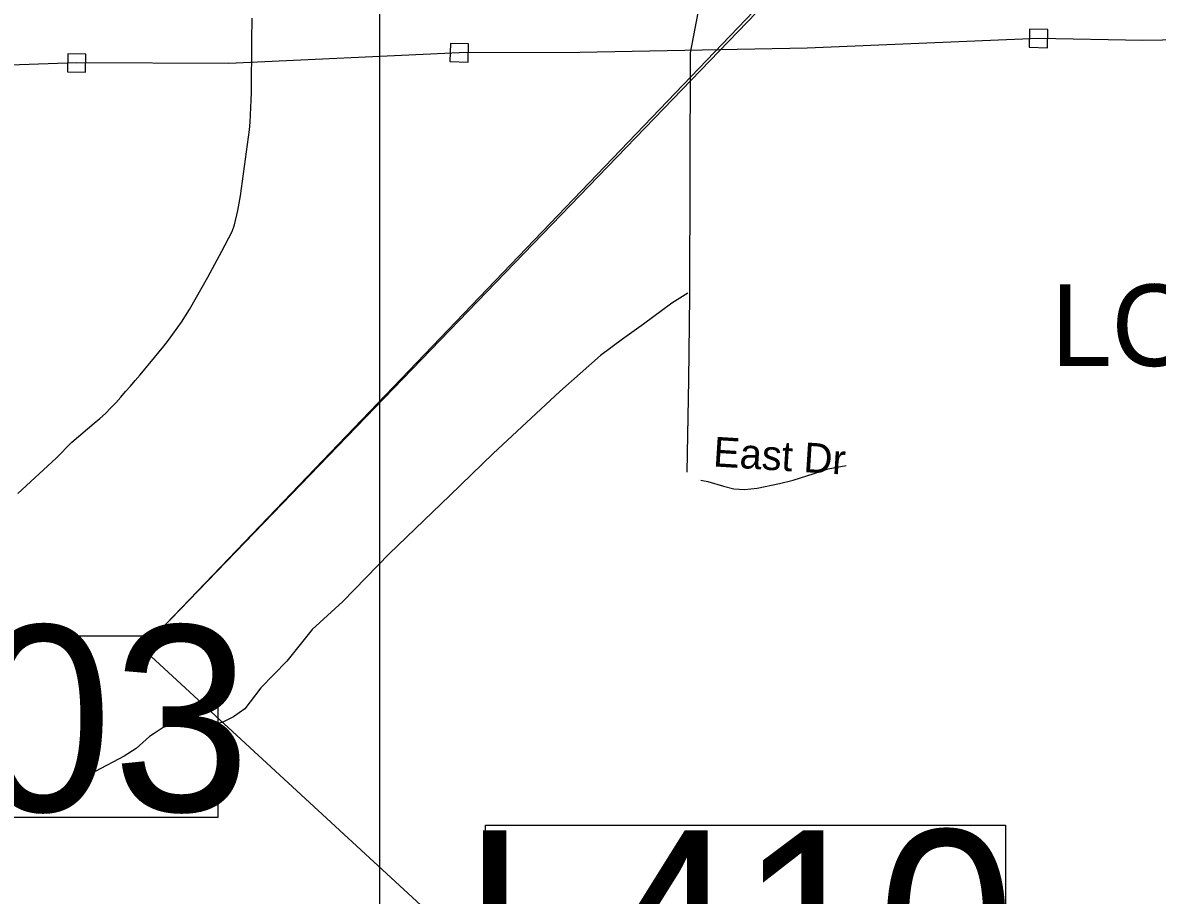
# Model space of a CAD drawing. Extents: x 1268485 to 1426702, y 514839 to 616766.
# Drawn here: x 1367245 to 1369750, y 557873 to 559801 of the extents above; entities that cross this region are included whole.
import ezdxf

# ---------------------------------------------------------------- set-up
doc = ezdxf.new("R2010")
doc.units = 0
for name, color, linetype in [('Old_Level_10', 7, 'Continuous'), ('Old_Level_31', 7, 'Continuous'), ('Old_Level_32', 7, 'Continuous'), ('Old_Level_35', 7, 'Continuous'), ('Old_Level_48', 7, 'Continuous'), ('Old_Level_49', 7, 'Continuous'), ('Old_Level_56', 7, 'Continuous'), ('Old_Level_62', 7, 'Continuous'), ('Old_Level_63', 7, 'Continuous'), ('Old_Level_9', 7, 'Continuous')]:
    doc.layers.add(name, color=color, linetype=linetype)

msp = doc.modelspace()

# ---------------------------------------------------------------- linework, layer by layer
at = {"layer": 'Old_Level_31'}
for points in [[(1366533.942, 558446.666), (1367675.743, 558446.666), (1367675.743, 558045.307), (1366533.942, 558045.307), (1366533.942, 558446.666)], [(1368266.589, 558028.592), (1369414.987, 558028.592), (1369414.987, 557590.307), (1368266.589, 557590.307), (1368266.589, 558028.592)]]:
    msp.add_lwpolyline(points, dxfattribs=at)
at = {"layer": 'Old_Level_32'}
msp.add_lwpolyline([(1368913.356, 561172.841), (1368930.477, 561084.016), (1368963.139, 560956.641), (1368969.188, 560886.231), (1368963.881, 560814.718), (1368943.671, 560706.414), (1368844.171, 560339.578), (1368745.606, 559877.315), (1368718.703, 559733.787), (1368717.137, 559196.397), (1368715.12, 559011.571), (1368711.087, 558808.165)], dxfattribs=at)
at = {"layer": 'Old_Level_35'}
for points in [[(1368713.634, 559203.483), (1368677.648, 559181.492), (1368615.722, 559135.15), (1368569.38, 559101.675), (1368520.475, 559065.586), (1368430.355, 558985.77), (1368283.538, 558849.205), (1368188.086, 558756.419), (1368054.084, 558627.646), (1367951.148, 558521.993), (1367884.096, 558460.17), (1367827.502, 558390.606), (1367770.702, 558331.397), (1367734.716, 558285.004), (1367710.11, 558267.37), (1367685.298, 558254.913), (1367651.772, 558248.761), (1367624.398, 558249.991), (1367603.277, 558253.682), (1367592, 558253.682), (1367583.285, 558253.682), (1367572.11, 558249.991), (1367554.783, 558243.737), (1367534.893, 558230.563)], [(1368741.727, 558789.945), (1368757.516, 558787.023), (1368792.169, 558776.77), (1368814.828, 558770.926), (1368838.204, 558770.003), (1368866.501, 558772.413), (1368915.611, 558783.127), (1368946.266, 558790.458), (1368992.403, 558805.016), (1369022.956, 558815.269), (1369062.838, 558822.497)], [(1367534.893, 558230.563), (1367524.845, 558223.899), (1367495.01, 558197.755), (1367468.866, 558180.325), (1367404.274, 558146.748)]]:
    msp.add_lwpolyline(points, dxfattribs=at)
at = {"layer": 'Old_Level_48'}
for points in [[(1369438.951, 556638.087), (1367509.272, 558418.598), (1369551.161, 560548.153), (1368463.913, 561339.892), (1367992.95, 561591.691), (1367535.23, 561815.411), (1367093.922, 561953.134), (1366416.407, 562199.568), (1366549.49, 562535.97), (1366261.2, 562618.979), (1365923.168, 562762.921), (1365604.373, 562848.221), (1365394.853, 562902.904), (1364682.291, 563105.115), (1364349.582, 563156.944), (1363907.988, 563222.464), (1363367.59, 563277.228), (1362891.716, 563324.167), (1362972.798, 563622.318), (1362341.002, 563620.511)], [(1369949.191, 561655.154), (1369359.136, 561865.53), (1368860.604, 562040.048), (1368274.665, 562246.139), (1367634.807, 562467.522), (1366973.594, 562711.546), (1366650.311, 562841.079), (1366549.49, 562535.97), (1366416.407, 562199.568), (1367093.922, 561953.134), (1367535.23, 561815.411), (1367992.95, 561591.691), (1368297.994, 561447.282), (1368463.913, 561339.892), (1368794.944, 561094.912), (1369254.371, 560767.107), (1369551.161, 560548.153), (1369234.211, 560206.448), (1367509.272, 558418.598), (1369438.951, 556638.087)]]:
    msp.add_lwpolyline(points, dxfattribs=at)
at = {"layer": 'Old_Level_49'}
for points in [[(1369438.951, 556638.087), (1367509.272, 558418.598), (1369551.161, 560548.153), (1368463.913, 561339.892), (1367992.95, 561591.691), (1367535.23, 561815.411), (1367093.922, 561953.134), (1366416.407, 562199.568), (1366549.49, 562535.97), (1366261.2, 562618.979), (1365923.168, 562762.921), (1365604.373, 562848.221), (1365394.853, 562902.904), (1364682.291, 563105.115), (1364349.582, 563156.944), (1363907.988, 563222.464), (1363367.59, 563277.228), (1362891.716, 563324.167), (1362972.798, 563622.318), (1362341.002, 563620.511)], [(1369949.191, 561655.154), (1369359.136, 561865.53), (1368860.604, 562040.048), (1368274.665, 562246.139), (1367634.807, 562467.522), (1366973.594, 562711.546), (1366650.311, 562841.079), (1366549.49, 562535.97), (1366416.407, 562199.568), (1367093.922, 561953.134), (1367535.23, 561815.411), (1367992.95, 561591.691), (1368297.994, 561447.282), (1368463.913, 561339.892), (1368794.944, 561094.912), (1369254.371, 560767.107), (1369551.161, 560548.153), (1369234.211, 560206.448), (1367509.272, 558418.598), (1369438.951, 556638.087)]]:
    msp.add_lwpolyline(points, dxfattribs=at)
at = {"layer": 'Old_Level_56'}
for points in [[(1369467.325, 559746.328), (1369507.329, 559745.522), (1369508.134, 559785.525), (1369468.131, 559786.332), (1369467.325, 559746.328)], [(1370242.186, 559770.147), (1369717.746, 559761.096), (1369487.73, 559765.927), (1368977.044, 559744.394), (1368474.606, 559734.9), (1368208.462, 559734.255), (1367699.74, 559710.882), (1367363.595, 559711.846), (1366818.951, 559693.198), (1366148.217, 559683.09), (1365842.197, 559675.137), (1365739.922, 559669.591), (1365177.495, 559662.106), (1365069.368, 559658.48), (1364588.781, 559650.948), (1364108.438, 559645.613), (1363637.97, 559633.875), (1363165.588, 559626.378), (1362533.195, 559622.303), (1362038.445, 559607.052)], [(1368188.057, 559714.656), (1368228.06, 559713.851), (1368228.867, 559753.854), (1368188.863, 559754.66), (1368188.057, 559714.656)], [(1367343.19, 559692.247), (1367383.193, 559691.442), (1367384, 559731.445), (1367343.996, 559732.251), (1367343.19, 559692.247)]]:
    msp.add_lwpolyline(points, dxfattribs=at)
at = {"layer": 'Old_Level_62'}
msp.add_lwpolyline([(1367233.774, 558761.084), (1367318.255, 558838.747), (1367352.704, 558873.914), (1367402.121, 558916.513), (1367414.937, 558926.663), (1367427.035, 558937.788), (1367438.723, 558949.373), (1367450.001, 558961.266), (1367460.971, 558973.518), (1367471.737, 558985.872), (1367482.502, 558998.226), (1367493.267, 559010.684), (1367503.93, 559023.192), (1367514.49, 559035.751), (1367524.948, 559048.362), (1367535.405, 559061.024), (1367545.76, 559073.788), (1367556.013, 559086.553), (1367566.163, 559099.42), (1367576.108, 559112.543), (1367585.745, 559125.82), (1367595.075, 559139.354), (1367604.2, 559153.041), (1367612.915, 559166.882), (1367653.003, 559238.394), (1367683.965, 559295.809), (1367706.829, 559339.485), (1367712.468, 559354.299), (1367719.337, 559385.877), (1367722.515, 559402.026), (1367725.181, 559418.225), (1367741.277, 559531.824), (1367743.328, 559548.125), (1367745.276, 559564.427), (1367746.814, 559580.779), (1367747.942, 559597.133), (1367748.659, 559613.537), (1367749.069, 559629.941), (1367749.48, 559646.345), (1367749.787, 559662.749), (1367749.89, 559679.153), (1367750.095, 559695.558), (1367750.197, 559712.013), (1367750.3, 559728.417), (1367750.402, 559744.821), (1367750.505, 559761.225), (1367750.71, 559777.681), (1367751.017, 559794.085), (1367751.325, 559810.489)], dxfattribs=at)
at = {"layer": 'Old_Level_63'}
msp.add_lwpolyline([(1305516.95, 558564.883), (1305516.95, 529802.059), (1368033.021, 529802.059), (1368033.021, 573241.255), (1305516.95, 573241.255), (1305516.95, 558564.883)], dxfattribs=at)

# ---------------------------------------------------------------- texts
at = {"layer": 'Old_Level_10'}
msp.add_text('East Dr', height=65.6167, rotation=356.376075, dxfattribs=at).set_placement((1368767.951, 558820.874))
at = {"layer": 'Old_Level_31'}
for s, p in [('L403', (1366527.471, 558059.067)), ('L410', (1368216.281, 557607.061))]:
    msp.add_text(s, height=410.1042, dxfattribs=at).set_placement(p)
at = {"layer": 'Old_Level_9'}
msp.add_text('LOWELL', height=180.4458, dxfattribs=at).set_placement((1369515.562, 559042.304))

doc.saveas('drawing.dxf')
